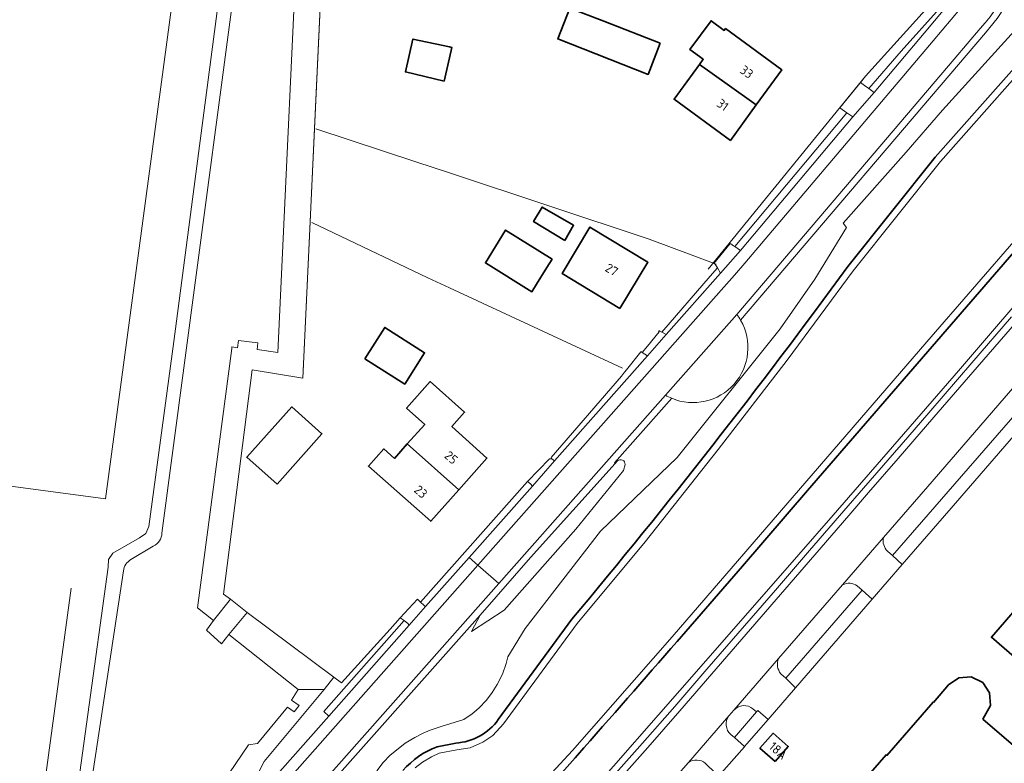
# Model space of a CAD drawing. Extents: x 150256 to 156914, y 461459 to 469481.
# Tile 694 of 731: x 154936 to 155082, y 467731 to 467841. Entities that reach past the tile are written whole.
import ezdxf
from ezdxf.enums import TextEntityAlignment as Align

# ---------------------------------------------------------------- set-up
doc = ezdxf.new("R2010")
doc.units = 0
doc.header["$LTSCALE"] = 0.75
for name, color, linetype, lineweight in [('B-RO-GK-BESCHOEIING-G', 251, 'GK-BESCHOEIING', 35), ('B-RO-GR-GROENVOORZIENING-GV', 251, 'CONTINUOUS', 18), ('B-RO-GR-HAAG-GV', 251, 'CONTINUOUS', 13), ('B-RO-GR-HOUTOPSTAND_LOOF-GV', 251, 'CONTINUOUS', 13), ('B-RO-IE-TERREINAFSCHEIDING_KUNSTMATIG_HEKWERK-G', 251, 'IE-TERREINAFSCHEIDING-KUNSTMATIG', 18), ('B-RO-KW-KUNSTWERK_DUIKER-G', 251, 'CONTINUOUS', 18), ('B-RO-OG-BEBOUWING-GV', 6, 'CONTINUOUS', 35), ('B-RO-OG-BEBOUWING-T18', 1, 'CONTINUOUS', 18), ('B-RO-OG-TERREIN_CULTUURSCHEIDING-GV', 251, 'CONTINUOUS', 18), ('B-RO-OG-WATER_MEER-GV', 251, 'CONTINUOUS', 18), ('B-RO-OG-WATER_SLOOT-GV', 251, 'CONTINUOUS', 18), ('B-RO-VH-VERHARDING_ASFALT-GV', 251, 'CONTINUOUS', 18), ('B-RO-VH-VERHARDING_BETONSTRAATSTEEN-GV', 251, 'CONTINUOUS', 18), ('B-RO-VH-VERHARDING_TEGEL-GV', 251, 'CONTINUOUS', 18)]:
    doc.layers.add(name, color=color, linetype=linetype, lineweight=lineweight)
doc.styles.add('NLCS-ISO-M200-T18', font='NLCS-ISO.ttf', dxfattribs={"height": 360})
doc.linetypes.add('GK-BESCHOEIING', pattern='A,30,-5,[1,NLCS.SHX,S=1,R=0,X=0,Y=0],-5', length=40)
doc.linetypes.add('IE-TERREINAFSCHEIDING-KUNSTMATIG', pattern='A,4,[82,NLCS.SHX,S=0.75,R=90,X=0,Y=0],4,-2', length=10)

msp = doc.modelspace()

# ---------------------------------------------------------------- linework, layer by layer
at = {"layer": 'B-RO-GK-BESCHOEIING-G'}
for points in [[(155071.42, 467792.236), (155098.471, 467823.448), (155120.742, 467848.775)], [(155071.42, 467792.236), (155098.471, 467823.448), (155120.742, 467848.775)], [(155058.939, 467804.033), (155071.887, 467820.213), (155088.977, 467839.507)], [(155058.939, 467804.033), (155071.887, 467820.213), (155088.977, 467839.507)], [(155052.979, 467770.945), (155071.42, 467792.236)], [(155052.979, 467770.945), (155071.42, 467792.236)], [(155043.366, 467759.761), (155052.979, 467770.945)], [(155043.366, 467759.761), (155052.979, 467770.945)], [(155033.7, 467748.622), (155043.366, 467759.761)], [(155033.7, 467748.622), (155043.366, 467759.761)], [(155007.241, 467737.052), (155018.112, 467751.879)], [(155007.241, 467737.052), (155018.112, 467751.879)], [(154998.198, 467733.034), (155000.937, 467733.581)], [(154998.198, 467733.034), (155000.937, 467733.581)]]:
    msp.add_lwpolyline(points, dxfattribs=at)
for points in [[(155018.112, 467751.879, 0.0167021), (155058.939, 467804.033)], [(155018.112, 467751.879, 0.0167021), (155058.939, 467804.033)], [(155018.973, 467731.811, 0.001267), (155033.7, 467748.622)], [(155018.973, 467731.811, 0.001267), (155033.7, 467748.622)], [(155000.937, 467733.581, 0.2245208), (155007.241, 467737.052)], [(155000.937, 467733.581, 0.2245208), (155007.241, 467737.052)], [(154998.198, 467733.034, 0.1270262), (154993.132, 467729.513)], [(154998.198, 467733.034, 0.1270262), (154993.132, 467729.513)], [(155012.763, 467724.837, 0.0028814), (155018.973, 467731.811)], [(155012.763, 467724.837, 0.0028814), (155018.973, 467731.811)]]:
    msp.add_lwpolyline(points, format="xyb", dxfattribs=at)
at = {"layer": 'B-RO-GR-GROENVOORZIENING-GV'}
for points in [[(155070.227, 467838.57), (155075.09, 467844.357)], [(155070.227, 467838.57), (155075.09, 467844.357)], [(155072.503, 467842.23), (155066.843, 467835.887), (155062.041, 467830.382), (155062.843, 467829.783), (155070.227, 467838.57)], [(155072.503, 467842.23), (155066.843, 467835.887), (155062.041, 467830.382), (155062.843, 467829.783), (155070.227, 467838.57)]]:
    msp.add_lwpolyline(points, dxfattribs=at)
for points in [[(155059.68, 467826.169), (155058.828, 467826.767), (155042.222, 467806.992), (155043.065, 467806.441)], [(155059.68, 467826.169), (155058.828, 467826.767), (155042.222, 467806.992), (155043.065, 467806.441)], [(155031.414, 467794.338), (155032.07, 467793.978), (155040.099, 467803.057), (155039.646, 467803.835), (155038.607, 467802.636)], [(155031.414, 467794.338), (155032.07, 467793.978), (155040.099, 467803.057), (155039.646, 467803.835), (155038.607, 467802.636)], [(155028.542, 467791.335), (155028.331, 467791.474), (155028.303, 467791.436), (155026.195, 467788.756), (155025.919, 467788.406), (155025.444, 467787.855), (155015.082, 467775.829), (155015.17, 467775.614), (155015.575, 467775.331), (155029.309, 467790.829)], [(155028.542, 467791.335), (155028.331, 467791.474), (155028.303, 467791.436), (155026.195, 467788.756), (155025.919, 467788.406), (155025.444, 467787.855), (155015.082, 467775.829), (155015.17, 467775.614), (155015.575, 467775.331), (155029.309, 467790.829)], [(154995.708, 467754.432), (154996.263, 467753.939), (154996.456, 467753.768), (155002.919, 467761.045), (155012.282, 467771.586), (155011.996, 467771.918), (155011.534, 467772.25)], [(154995.708, 467754.432), (154996.263, 467753.939), (154996.456, 467753.768), (155002.919, 467761.045), (155012.282, 467771.586), (155011.996, 467771.918), (155011.534, 467772.25)], [(154982.166, 467737.571), (154994.047, 467751.021), (154993.866, 467751.244), (154993.298, 467751.683), (154981.417, 467738.233)], [(154982.166, 467737.571), (154994.047, 467751.021), (154993.866, 467751.244), (154993.298, 467751.683), (154981.417, 467738.233)]]:
    msp.add_lwpolyline(points, close=True, dxfattribs=at)
at = {"layer": 'B-RO-GR-HAAG-GV'}
msp.add_lwpolyline([(155072.503, 467842.23), (155066.843, 467835.887), (155062.041, 467830.382), (155062.843, 467829.783), (155070.227, 467838.57), (155075.09, 467844.357)], dxfattribs=at)
msp.add_lwpolyline([(155072.503, 467842.23), (155066.843, 467835.887), (155062.041, 467830.382), (155062.843, 467829.783), (155070.227, 467838.57), (155075.09, 467844.357)], dxfattribs=at)
for points in [[(155058.828, 467826.767), (155042.222, 467806.992), (155043.065, 467806.441), (155059.68, 467826.169)], [(155058.828, 467826.767), (155042.222, 467806.992), (155043.065, 467806.441), (155059.68, 467826.169)], [(155040.099, 467803.057), (155039.646, 467803.835), (155038.607, 467802.636), (155031.414, 467794.338), (155032.07, 467793.978)], [(155040.099, 467803.057), (155039.646, 467803.835), (155038.607, 467802.636), (155031.414, 467794.338), (155032.07, 467793.978)], [(155029.309, 467790.829), (155028.542, 467791.335), (155028.331, 467791.474), (155028.303, 467791.436), (155026.195, 467788.756), (155025.919, 467788.406), (155025.444, 467787.855), (155015.082, 467775.829), (155015.17, 467775.614), (155015.575, 467775.331)], [(155029.309, 467790.829), (155028.542, 467791.335), (155028.331, 467791.474), (155028.303, 467791.436), (155026.195, 467788.756), (155025.919, 467788.406), (155025.444, 467787.855), (155015.082, 467775.829), (155015.17, 467775.614), (155015.575, 467775.331)], [(154995.708, 467754.432), (154996.263, 467753.939), (154996.456, 467753.768), (155002.919, 467761.045), (155012.282, 467771.586), (155011.996, 467771.918), (155011.534, 467772.25)], [(154995.708, 467754.432), (154996.263, 467753.939), (154996.456, 467753.768), (155002.919, 467761.045), (155012.282, 467771.586), (155011.996, 467771.918), (155011.534, 467772.25)], [(154982.166, 467737.571), (154994.047, 467751.021), (154993.866, 467751.244), (154993.298, 467751.683), (154981.417, 467738.233)], [(154982.166, 467737.571), (154994.047, 467751.021), (154993.866, 467751.244), (154993.298, 467751.683), (154981.417, 467738.233)]]:
    msp.add_lwpolyline(points, close=True, dxfattribs=at)
at = {"layer": 'B-RO-GR-HOUTOPSTAND_LOOF-GV'}
msp.add_lwpolyline([(155024.888, 467775.311), (155024.531, 467774.937), (155012.01, 467761.043), (155004.54, 467752.485), (155003.255, 467750.1), (155008.097, 467753.222), (155018.732, 467765.226), (155025.75, 467773.888), (155025.998, 467774.779)], dxfattribs=at)
msp.add_lwpolyline([(155024.888, 467775.311), (155024.531, 467774.937), (155012.01, 467761.043), (155004.54, 467752.485), (155003.255, 467750.1), (155008.097, 467753.222), (155018.732, 467765.226), (155025.75, 467773.888), (155025.998, 467774.779)], dxfattribs=at)
msp.add_lwpolyline([(155025.998, 467774.779, 0.6773307), (155024.888, 467775.311)], format="xyb", dxfattribs=at)
msp.add_lwpolyline([(155025.998, 467774.779, 0.6773307), (155024.888, 467775.311)], format="xyb", dxfattribs=at)
at = {"layer": 'B-RO-IE-TERREINAFSCHEIDING_KUNSTMATIG_HEKWERK-G'}
for points in [[(154901.015, 467776.128), (154949.127, 467769.677), (154964.181, 467881.708), (154887.869, 467891.934), (154879.394, 467828.626)], [(154901.015, 467776.128), (154949.127, 467769.677), (154964.181, 467881.708), (154887.869, 467891.934), (154879.394, 467828.626)], [(154981.75, 467861.27), (154978.299, 467787.537)], [(154981.75, 467861.27), (154978.299, 467787.537)], [(154995.04, 467819.53), (154980.25, 467824.42)], [(154995.04, 467819.53), (154980.25, 467824.42)], [(155000, 467817.889), (154995.04, 467819.53)], [(155000, 467817.889), (154995.04, 467819.53)], [(155029.56, 467808.11), (155000, 467817.889)], [(155029.56, 467808.11), (155000, 467817.889)], [(154996.79, 467802.37), (154979.66, 467810.54)], [(154996.79, 467802.37), (154979.66, 467810.54)], [(155039.45, 467804.39), (155029.56, 467808.11)], [(155039.45, 467804.39), (155029.56, 467808.11)], [(154996.79, 467802.37), (155000, 467800.884)], [(154996.79, 467802.37), (155000, 467800.884)], [(155000, 467800.884), (155019.43, 467791.89)], [(155000, 467800.884), (155019.43, 467791.89)], [(155019.43, 467791.89), (155025.625, 467789.02)], [(155019.43, 467791.89), (155025.625, 467789.02)], [(154846.506, 467653.103), (154850.095, 467648.259), (154884.492, 467643.564), (154923.677, 467675.894), (154925.61, 467677.768), (154927.5, 467679.891), (154934.896, 467689.305), (154944.034, 467756.485)], [(154846.506, 467653.103), (154850.095, 467648.259), (154884.492, 467643.564), (154923.677, 467675.894), (154925.61, 467677.768), (154927.5, 467679.891), (154934.896, 467689.305), (154944.034, 467756.485)]]:
    msp.add_lwpolyline(points, dxfattribs=at)
at = {"layer": 'B-RO-KW-KUNSTWERK_DUIKER-G'}
msp.add_lwpolyline([(155038.302, 467803.652), (155061.573, 467832.191)], dxfattribs=at)
msp.add_lwpolyline([(155038.302, 467803.652), (155061.573, 467832.191)], dxfattribs=at)
at = {"layer": 'B-RO-OG-BEBOUWING-GV'}
for points in [[(155031.18, 467837.1), (155022.836, 467840.319), (155017.83, 467842.25), (155016.04, 467837.71), (155029.4, 467832.46)], [(155031.18, 467837.1), (155022.836, 467840.319), (155017.83, 467842.25), (155016.04, 467837.71), (155029.4, 467832.46)], [(155036.998, 467833.931), (155041.122, 467831.013), (155045.415, 467827.976), (155049.17, 467833.15), (155040.87, 467839.24), (155040.678, 467838.977), (155038.723, 467840.407), (155035.598, 467836.133), (155037.559, 467834.7)], [(155036.998, 467833.931), (155041.122, 467831.013), (155045.415, 467827.976), (155049.17, 467833.15), (155040.87, 467839.24), (155040.678, 467838.977), (155038.723, 467840.407), (155035.598, 467836.133), (155037.559, 467834.7)], [(154999.213, 467831.481), (155000, 467834.89), (155000.36, 467836.45), (155000, 467836.528), (154994.61, 467837.69), (154993.49, 467832.83)], [(154999.213, 467831.481), (155000, 467834.89), (155000.36, 467836.45), (155000, 467836.528), (154994.61, 467837.69), (154993.49, 467832.83)], [(155045.415, 467827.976), (155041.122, 467831.013), (155036.998, 467833.931), (155033.24, 467828.78), (155041.58, 467822.69)], [(155045.415, 467827.976), (155041.122, 467831.013), (155036.998, 467833.931), (155033.24, 467828.78), (155041.58, 467822.69)], [(155017.073, 467807.917), (155018.37, 467810.147), (155013.719, 467812.852), (155012.459, 467810.703)], [(155017.073, 467807.917), (155018.37, 467810.147), (155013.719, 467812.852), (155012.459, 467810.703)], [(155025.21, 467797.85), (155029.37, 467804.69), (155020.792, 467809.888), (155016.69, 467803.02)], [(155025.21, 467797.85), (155029.37, 467804.69), (155020.792, 467809.888), (155016.69, 467803.02)], [(155012.888, 467801.425), (155014.43, 467803.903), (155015.2, 467805.14), (155008.311, 467809.438), (155005.33, 467804.58), (155012.2, 467800.32)], [(155012.888, 467801.425), (155014.43, 467803.903), (155015.2, 467805.14), (155008.311, 467809.438), (155005.33, 467804.58), (155012.2, 467800.32)], [(154987.494, 467790.422), (154993.402, 467786.677), (154996.34, 467791.293), (154990.426, 467795.047)], [(154987.494, 467790.422), (154993.402, 467786.677), (154996.34, 467791.293), (154990.426, 467795.047)], [(154993.774, 467777.834), (155001.396, 467771.051), (155005.563, 467775.735), (155000.363, 467780.377), (155002.243, 467782.49), (154997.133, 467787.036), (154993.655, 467783.117), (154996.346, 467780.711)], [(154993.774, 467777.834), (155001.396, 467771.051), (155005.563, 467775.735), (155000.363, 467780.377), (155002.243, 467782.49), (154997.133, 467787.036), (154993.655, 467783.117), (154996.346, 467780.711)], [(154974.497, 467771.865), (154981.132, 467779.326), (154976.667, 467783.301), (154970.027, 467775.847)], [(154974.497, 467771.865), (154981.132, 467779.326), (154976.667, 467783.301), (154970.027, 467775.847)], [(155090.316, 467740.446), (155116.761, 467770.999), (155106.64, 467779.761), (155080.195, 467749.219)], [(155090.316, 467740.446), (155116.761, 467770.999), (155106.64, 467779.761), (155080.195, 467749.219)], [(155001.396, 467771.051), (154993.774, 467777.834), (154991.854, 467775.686), (154990.284, 467777.081), (154988.026, 467774.539), (154997.237, 467766.376)], [(155001.396, 467771.051), (154993.774, 467777.834), (154991.854, 467775.686), (154990.284, 467777.081), (154988.026, 467774.539), (154997.237, 467766.376)], [(155061.989, 467717), (155107.62, 467677.523), (155122.909, 467695.198), (155092.657, 467721.365), (155094.622, 467723.643), (155078.952, 467737.137), (155080.077, 467739.134), (155079.937, 467741.009), (155078.919, 467742.554), (155077.216, 467743.373), (155075.359, 467743.221), (155073.861, 467742.178), (155071.614, 467739.602), (155071.567, 467739.639), (155064.736, 467731.742), (155064.62, 467731.842), (155058.085, 467724.276), (155063.867, 467719.17)], [(155061.989, 467717), (155107.62, 467677.523), (155122.909, 467695.198), (155092.657, 467721.365), (155094.622, 467723.643), (155078.952, 467737.137), (155080.077, 467739.134), (155079.937, 467741.009), (155078.919, 467742.554), (155077.216, 467743.373), (155075.359, 467743.221), (155073.861, 467742.178), (155071.614, 467739.602), (155071.567, 467739.639), (155064.736, 467731.742), (155064.62, 467731.842), (155058.085, 467724.276), (155063.867, 467719.17)], [(155048.187, 467730.857), (155050.131, 467733.09), (155047.899, 467735.036), (155045.958, 467732.813)], [(155048.187, 467730.857), (155050.131, 467733.09), (155047.899, 467735.036), (155045.958, 467732.813)]]:
    msp.add_lwpolyline(points, close=True, dxfattribs=at)
at = {"layer": 'B-RO-OG-TERREIN_CULTUURSCHEIDING-GV'}
for points in [[(155043.094, 467796.107), (155079.301, 467838.589), (155081.048, 467840.738), (155082.458, 467842.867), (155083.381, 467844.572), (155084.328, 467846.458), (155085.174, 467848.795), (155085.811, 467850.971), (155086.294, 467853.207), (155086.52, 467855.595), (155086.845, 467869.813), (155086.901, 467889.734), (155086.23, 467910.928)], [(155043.094, 467796.107), (155079.301, 467838.589), (155081.048, 467840.738), (155082.458, 467842.867), (155083.381, 467844.572), (155084.328, 467846.458), (155085.174, 467848.795), (155085.811, 467850.971), (155086.294, 467853.207), (155086.52, 467855.595), (155086.845, 467869.813), (155086.901, 467889.734), (155086.23, 467910.928)], [(155082.458, 467842.867), (155081.048, 467840.738), (155079.301, 467838.589), (155043.094, 467796.107)], [(155082.458, 467842.867), (155081.048, 467840.738), (155079.301, 467838.589), (155043.094, 467796.107)], [(154989.25, 467729.491), (154990.219, 467730.685), (154991.231, 467731.785), (154992.402, 467732.73), (154993.476, 467733.556), (154994.898, 467734.407), (154996.107, 467735.055), (154997.154, 467735.466), (154998.79, 467736.034), (155002.118, 467737.061), (155003.371, 467737.906), (155004.348, 467738.737), (155005.469, 467739.91), (155006.332, 467741.04), (155007.093, 467742.245), (155007.857, 467743.782), (155008.402, 467745.336), (155008.644, 467746.355), (155011.207, 467750.523), (155022.353, 467764.924), (155033.726, 467775.806), (155048.948, 467794.83), (155054.065, 467802.193), (155058.739, 467809.844), (155058.258, 467810.479), (155067.575, 467820.966), (155072.952, 467827.177), (155084.548, 467839.936)], [(154989.25, 467729.491), (154990.219, 467730.685), (154991.231, 467731.785), (154992.402, 467732.73), (154993.476, 467733.556), (154994.898, 467734.407), (154996.107, 467735.055), (154997.154, 467735.466), (154998.79, 467736.034), (155002.118, 467737.061), (155003.371, 467737.906), (155004.348, 467738.737), (155005.469, 467739.91), (155006.332, 467741.04), (155007.093, 467742.245), (155007.857, 467743.782), (155008.402, 467745.336), (155008.644, 467746.355), (155011.207, 467750.523), (155022.353, 467764.924), (155033.726, 467775.806), (155048.948, 467794.83), (155054.065, 467802.193), (155058.739, 467809.844), (155058.258, 467810.479), (155067.575, 467820.966), (155072.952, 467827.177), (155084.548, 467839.936)], [(155078.532, 467839.229), (155074.704, 467834.738), (155042.519, 467796.974)], [(155078.532, 467839.229), (155074.704, 467834.738), (155042.519, 467796.974)], [(155101.789, 467819.432), (155075.326, 467788.629), (155056.781, 467767.287), (155051.703, 467761.469), (155037.238, 467744.95), (155017.978, 467722.989), (155016.739, 467721.595)], [(155101.789, 467819.432), (155075.326, 467788.629), (155056.781, 467767.287), (155051.703, 467761.469), (155037.238, 467744.95), (155017.978, 467722.989), (155016.739, 467721.595)], [(155083.196, 467796.594), (155077.318, 467789.804), (155070.934, 467782.421), (155067.827, 467778.834), (155061.267, 467771.269), (155058.356, 467767.906), (155053.302, 467762.056), (155048.257, 467756.202), (155038.093, 467744.493), (155033.363, 467739.01), (155028.592, 467733.569), (155024.254, 467728.702)], [(155024.254, 467728.702), (155028.592, 467733.569), (155033.363, 467739.01), (155038.093, 467744.493), (155048.257, 467756.202), (155053.302, 467762.056), (155058.356, 467767.906), (155061.267, 467771.269), (155067.827, 467778.834), (155070.934, 467782.421), (155077.318, 467789.804), (155083.196, 467796.594)], [(155083.196, 467796.594), (155077.318, 467789.804), (155070.934, 467782.421), (155067.827, 467778.834), (155061.267, 467771.269), (155058.356, 467767.906), (155053.302, 467762.056), (155048.257, 467756.202), (155038.093, 467744.493), (155033.363, 467739.01), (155028.592, 467733.569), (155024.254, 467728.702)], [(155024.254, 467728.702), (155028.592, 467733.569), (155033.363, 467739.01), (155038.093, 467744.493), (155048.257, 467756.202), (155053.302, 467762.056), (155058.356, 467767.906), (155061.267, 467771.269), (155067.827, 467778.834), (155070.934, 467782.421), (155077.318, 467789.804), (155083.196, 467796.594)], [(155042.519, 467796.974), (155031.966, 467785.022)], [(155042.519, 467796.974), (155031.966, 467785.022)], [(155024.998, 467728.034), (155029.341, 467732.907), (155034.118, 467738.354), (155038.849, 467743.839), (155049.013, 467755.548), (155054.059, 467761.403), (155059.112, 467767.252), (155062.023, 467770.614), (155066.386, 467775.646), (155068.583, 467778.179), (155071.69, 467781.767), (155078.074, 467789.15), (155083.952, 467795.939)], [(155024.998, 467728.034), (155029.341, 467732.907), (155034.118, 467738.354), (155038.849, 467743.839), (155049.013, 467755.548), (155054.059, 467761.403), (155059.112, 467767.252), (155062.023, 467770.614), (155066.386, 467775.646), (155068.583, 467778.179), (155071.69, 467781.767), (155078.074, 467789.15), (155083.952, 467795.939)], [(155088.988, 467792.546), (155070.79, 467771.545), (155064.227, 467763.971)], [(155088.988, 467792.546), (155070.79, 467771.545), (155064.227, 467763.971)], [(155065.563, 467761.307), (155072.822, 467769.656), (155092.252, 467792.003), (155091.497, 467792.659)], [(155065.563, 467761.307), (155072.822, 467769.656), (155092.252, 467792.003), (155091.497, 467792.659)], [(155031.966, 467785.022), (155007.312, 467757.191), (154977.923, 467724.016), (154976.504, 467722.348), (154975.123, 467720.648), (154962.887, 467704.709), (154951.639, 467689.195), (154944.172, 467679.556), (154941.92, 467676.649)], [(155031.966, 467785.022), (155007.312, 467757.191), (154977.923, 467724.016), (154976.504, 467722.348), (154975.123, 467720.648), (154962.887, 467704.709), (154951.639, 467689.195), (154944.172, 467679.556), (154941.92, 467676.649)], [(154885.214, 467625.813), (154933.448, 467666.167), (154935.881, 467668.383), (154938.327, 467670.879), (154940.647, 467673.505), (154942.703, 467676.027), (154952.439, 467688.595), (154963.689, 467704.111), (154975.908, 467720.028), (154977.273, 467721.709), (154978.678, 467723.36), (155004.54, 467752.485), (155012.01, 467761.043), (155024.531, 467774.937), (155024.44, 467775.018), (155032.896, 467784.567)], [(154885.214, 467625.813), (154933.448, 467666.167), (154935.881, 467668.383), (154938.327, 467670.879), (154940.647, 467673.505), (154942.703, 467676.027), (154952.439, 467688.595), (154963.689, 467704.111), (154975.908, 467720.028), (154977.273, 467721.709), (154978.678, 467723.36), (155004.54, 467752.485), (155012.01, 467761.043), (155024.531, 467774.937), (155024.44, 467775.018), (155032.896, 467784.567)], [(155032.896, 467784.567), (155024.44, 467775.018), (155024.531, 467774.937)], [(155032.896, 467784.567), (155024.44, 467775.018), (155024.531, 467774.937)], [(155025.998, 467774.779), (155025.75, 467773.888), (155018.732, 467765.226), (155008.097, 467753.222), (155003.255, 467750.1), (155004.54, 467752.485), (154978.678, 467723.36), (154977.273, 467721.709), (154975.908, 467720.028), (154963.689, 467704.111), (154952.439, 467688.595), (154942.703, 467676.027), (154940.647, 467673.505), (154938.327, 467670.879), (154935.881, 467668.383), (154933.448, 467666.167), (154885.214, 467625.813)], [(155025.998, 467774.779), (155025.75, 467773.888), (155018.732, 467765.226), (155008.097, 467753.222), (155003.255, 467750.1), (155004.54, 467752.485), (154978.678, 467723.36), (154977.273, 467721.709), (154975.908, 467720.028), (154963.689, 467704.111), (154952.439, 467688.595), (154942.703, 467676.027), (154940.647, 467673.505), (154938.327, 467670.879), (154935.881, 467668.383), (154933.448, 467666.167), (154885.214, 467625.813)], [(155024.531, 467774.937), (155024.888, 467775.311)], [(155024.531, 467774.937), (155024.888, 467775.311)], [(155064.808, 467761.963), (155065.563, 467761.307)], [(155064.808, 467761.963), (155065.563, 467761.307)], [(155058.173, 467756.984), (155048.72, 467746.075)], [(155058.173, 467756.984), (155048.72, 467746.075)], [(155049.05, 467743.839), (155049.805, 467743.183), (155061.1, 467756.175), (155060.346, 467756.831)], [(155049.05, 467743.839), (155049.805, 467743.183), (155061.1, 467756.175), (155060.346, 467756.831)], [(155042.098, 467738.434), (155041.419, 467737.65), (155041.37, 467737.586)], [(155042.098, 467738.434), (155041.419, 467737.65), (155041.37, 467737.586)], [(155041.639, 467734.861), (155042.169, 467734.401), (155045.45, 467738.174), (155044.922, 467738.633)], [(155041.639, 467734.861), (155042.169, 467734.401), (155045.45, 467738.174), (155044.922, 467738.633)], [(155035.388, 467730.726), (155033.174, 467728.187)], [(155035.388, 467730.726), (155033.174, 467728.187)]]:
    msp.add_lwpolyline(points, dxfattribs=at)
for points in [[(155085.521, 467855.654, -0.1682042), (155078.532, 467839.229)], [(155085.521, 467855.654, -0.1682042), (155078.532, 467839.229)], [(155043.094, 467796.107, 0.0317228), (155042.519, 467796.974)], [(155042.519, 467796.974, -0.0317228), (155043.094, 467796.107)], [(155043.094, 467796.107, 0.0317228), (155042.519, 467796.974)], [(155042.519, 467796.974, -0.0317228), (155043.094, 467796.107)], [(155043.094, 467796.107, -0.7180066), (155032.896, 467784.567)], [(155032.896, 467784.567, 0.7180066), (155043.094, 467796.107)], [(155043.094, 467796.107, -0.7180066), (155032.896, 467784.567)], [(155032.896, 467784.567, 0.7180066), (155043.094, 467796.107)], [(155032.896, 467784.567, -0.0311029), (155031.966, 467785.022)], [(155031.966, 467785.022, 0.0311029), (155032.896, 467784.567)], [(155032.896, 467784.567, -0.0311029), (155031.966, 467785.022)], [(155031.966, 467785.022, 0.0311029), (155032.896, 467784.567)], [(155024.888, 467775.311, -0.6773307), (155025.998, 467774.779)], [(155024.888, 467775.311, -0.6773307), (155025.998, 467774.779)], [(155064.227, 467763.971, 0.2505593), (155064.808, 467761.963)], [(155064.227, 467763.971, 0.2505593), (155064.808, 467761.963)], [(155060.346, 467756.831, 0.2775141), (155058.173, 467756.984)], [(155060.346, 467756.831, 0.2775141), (155058.173, 467756.984)], [(155048.72, 467746.075, 0.292453), (155049.05, 467743.839)], [(155048.72, 467746.075, 0.292453), (155049.05, 467743.839)], [(155044.922, 467738.633, 0.4146472), (155042.098, 467738.434)], [(155044.922, 467738.633, 0.4146472), (155042.098, 467738.434)], [(155041.37, 467737.586, 0.3981613), (155041.639, 467734.861)], [(155041.37, 467737.586, 0.3981613), (155041.639, 467734.861)], [(155037.856, 467730.587, 0.3342682), (155035.388, 467730.726)], [(155037.856, 467730.587, 0.3342682), (155035.388, 467730.726)]]:
    msp.add_lwpolyline(points, format="xyb", dxfattribs=at)
msp.add_lwpolyline([(154981.467, 467741.482), (154972.598, 467730.855), (154971.426, 467728.554), (154967.87, 467724.287), (154966.072, 467721.986), (154961.344, 467715.92), (154956.492, 467710.44), (154953.982, 467709.226), (154954.428, 467708.036), (154958.45, 467708.638), (154970.019, 467723.672), (154970.783, 467724.586), (154971.497, 467725.541), (154982.166, 467737.571), (154981.417, 467738.233), (154993.298, 467751.683), (154992.71, 467752.081), (154991.247, 467750.428), (154984.011, 467742.48), (154982.892, 467743.307)], close=True, dxfattribs=at)
msp.add_lwpolyline([(154981.467, 467741.482), (154972.598, 467730.855), (154971.426, 467728.554), (154967.87, 467724.287), (154966.072, 467721.986), (154961.344, 467715.92), (154956.492, 467710.44), (154953.982, 467709.226), (154954.428, 467708.036), (154958.45, 467708.638), (154970.019, 467723.672), (154970.783, 467724.586), (154971.497, 467725.541), (154982.166, 467737.571), (154981.417, 467738.233), (154993.298, 467751.683), (154992.71, 467752.081), (154991.247, 467750.428), (154984.011, 467742.48), (154982.892, 467743.307)], close=True, dxfattribs=at)
at = {"layer": 'B-RO-OG-WATER_MEER-GV'}
for points in [[(154972.5, 467877.678), (154957.454, 467764.628)], [(154972.5, 467877.678), (154957.454, 467764.628)], [(154962.474, 467721.819), (154970.255, 467733.323), (154971.594, 467733.533), (154976.028, 467738.888), (154977.032, 467738.177), (154977.795, 467739.138), (154976.656, 467739.933), (154977.601, 467741.518), (154967.376, 467749.645), (154966.281, 467748.237), (154964.063, 467750.253), (154965.109, 467751.682), (154962.752, 467753.58), (154967.8, 467791.91), (154967.826, 467792.163), (154968.669, 467792.029), (154968.793, 467793.105), (154971.648, 467792.774), (154971.58, 467791.789), (154974.6, 467791.349), (154978.026, 467864.043)], [(154962.474, 467721.819), (154970.255, 467733.323), (154971.594, 467733.533), (154976.028, 467738.888), (154977.032, 467738.177), (154977.795, 467739.138), (154976.656, 467739.933), (154977.601, 467741.518), (154967.376, 467749.645), (154966.281, 467748.237), (154964.063, 467750.253), (154965.109, 467751.682), (154962.752, 467753.58), (154967.8, 467791.91), (154967.826, 467792.163), (154968.669, 467792.029), (154968.793, 467793.105), (154971.648, 467792.774), (154971.58, 467791.789), (154974.6, 467791.349), (154978.026, 467864.043)], [(154956.166, 467762.713), (154952.884, 467760.713)], [(154956.166, 467762.713), (154952.884, 467760.713)], [(154951.76, 467759.062), (154945.225, 467715.798), (154945.272, 467715.693)], [(154951.76, 467759.062), (154945.225, 467715.798), (154945.272, 467715.693)]]:
    msp.add_lwpolyline(points, dxfattribs=at)
for points in [[(154957.454, 467764.628, -0.3155882), (154956.166, 467762.713)], [(154957.454, 467764.628, -0.3155882), (154956.166, 467762.713)], [(154952.884, 467760.713, 0.2288557), (154951.76, 467759.062)], [(154952.884, 467760.713, 0.2288557), (154951.76, 467759.062)]]:
    msp.add_lwpolyline(points, format="xyb", dxfattribs=at)
at = {"layer": 'B-RO-OG-WATER_SLOOT-GV'}
for points in [[(154988.869, 467700.779), (155018.221, 467732.47), (155032.948, 467749.281), (155070.664, 467792.891), (155097.674, 467824.055), (155119.991, 467849.435), (155136.424, 467867.156), (155143.217, 467874.243), (155155.819, 467886.962), (155163.619, 467894.585), (155177.409, 467907.709), (155200.423, 467929.466), (155221.629, 467949.491), (155261.613, 467987.127), (155250.433, 467999.127), (155241.014, 467987.967), (155239.807, 467983.24)], [(154988.869, 467700.779), (155018.221, 467732.47), (155032.948, 467749.281), (155070.664, 467792.891), (155097.674, 467824.055), (155119.991, 467849.435), (155136.424, 467867.156), (155143.217, 467874.243), (155155.819, 467886.962), (155163.619, 467894.585), (155177.409, 467907.709), (155200.423, 467929.466), (155221.629, 467949.491), (155261.613, 467987.127), (155250.433, 467999.127), (155241.014, 467987.967), (155239.807, 467983.24)], [(155164.315, 467893.867), (155171.177, 467900.455), (155178.096, 467906.982), (155222.316, 467948.764), (155261.952, 467986.073), (155262.686, 467985.976), (155267.137, 467985.385), (155268.667, 467983.43), (155269.396, 467984.122), (155267.674, 467986.322), (155261.613, 467987.127), (155221.629, 467949.491), (155200.423, 467929.466), (155177.409, 467907.709), (155163.619, 467894.585), (155155.819, 467886.962), (155143.217, 467874.243), (155136.424, 467867.156), (155119.991, 467849.435), (155097.674, 467824.055), (155070.664, 467792.891), (155032.948, 467749.281), (155018.221, 467732.47), (154988.869, 467700.779)], [(155164.315, 467893.867), (155171.177, 467900.455), (155178.096, 467906.982), (155222.316, 467948.764), (155261.952, 467986.073), (155262.686, 467985.976), (155267.137, 467985.385), (155268.667, 467983.43), (155269.396, 467984.122), (155267.674, 467986.322), (155261.613, 467987.127), (155221.629, 467949.491), (155200.423, 467929.466), (155177.409, 467907.709), (155163.619, 467894.585), (155155.819, 467886.962), (155143.217, 467874.243), (155136.424, 467867.156), (155119.991, 467849.435), (155097.674, 467824.055), (155070.664, 467792.891), (155032.948, 467749.281), (155018.221, 467732.47), (154988.869, 467700.779)], [(154994.925, 467729.921), (154996.006, 467730.768), (154997.329, 467731.551), (154998.504, 467732.075), (155001.111, 467732.596), (155003.062, 467732.898), (155004.957, 467733.726), (155006.418, 467734.684), (155008.014, 467736.415), (155018.901, 467751.263), (155028.944, 467763.351), (155039.748, 467776.998), (155049.972, 467790.199), (155059.732, 467803.423), (155072.652, 467819.569), (155089.764, 467838.887), (155091.07, 467840.759), (155091.867, 467842.485), (155092.359, 467844.073), (155092.833, 467846.519), (155092.769, 467850.244), (155091.723, 467909.132), (155090.717, 467909.461), (155091.831, 467846.606)], [(154994.925, 467729.921), (154996.006, 467730.768), (154997.329, 467731.551), (154998.504, 467732.075), (155001.111, 467732.596), (155003.062, 467732.898), (155004.957, 467733.726), (155006.418, 467734.684), (155008.014, 467736.415), (155018.901, 467751.263), (155028.944, 467763.351), (155039.748, 467776.998), (155049.972, 467790.199), (155059.732, 467803.423), (155072.652, 467819.569), (155089.764, 467838.887), (155091.07, 467840.759), (155091.867, 467842.485), (155092.359, 467844.073), (155092.833, 467846.519), (155092.769, 467850.244), (155091.723, 467909.132), (155090.717, 467909.461), (155091.831, 467846.606)], [(155157.385, 467904.165), (155089.764, 467838.887), (155072.652, 467819.569), (155059.732, 467803.423), (155049.972, 467790.199), (155039.748, 467776.998), (155028.944, 467763.351), (155018.901, 467751.263), (155008.014, 467736.415), (155006.418, 467734.684), (155004.957, 467733.726), (155003.062, 467732.898), (155001.111, 467732.596), (154998.504, 467732.075), (154997.329, 467731.551), (154996.006, 467730.768), (154994.925, 467729.921)], [(155157.385, 467904.165), (155089.764, 467838.887), (155072.652, 467819.569), (155059.732, 467803.423), (155049.972, 467790.199), (155039.748, 467776.998), (155028.944, 467763.351), (155018.901, 467751.263), (155008.014, 467736.415), (155006.418, 467734.684), (155004.957, 467733.726), (155003.062, 467732.898), (155001.111, 467732.596), (154998.504, 467732.075), (154997.329, 467731.551), (154996.006, 467730.768), (154994.925, 467729.921)], [(154973.795, 467878.661), (155000, 467875.085), (155043.756, 467869.113), (155059.803, 467867.286), (155057.895, 467869.528), (155046.405, 467870.949), (155000, 467877.322), (154972.8, 467881.057), (154971.352, 467880.719), (154970.595, 467879.439), (154959.25, 467792.967), (154955.516, 467765.598), (154955.106, 467764.548), (154954.168, 467763.925), (154950.224, 467761.673), (154949.574, 467760.724), (154949.518, 467759.575), (154943.493, 467716.036)], [(154973.795, 467878.661), (155000, 467875.085), (155043.756, 467869.113), (155059.803, 467867.286), (155057.895, 467869.528), (155046.405, 467870.949), (155000, 467877.322), (154972.8, 467881.057), (154971.352, 467880.719), (154970.595, 467879.439), (154959.25, 467792.967), (154955.516, 467765.598), (154955.106, 467764.548), (154954.168, 467763.925), (154950.224, 467761.673), (154949.574, 467760.724), (154949.518, 467759.575), (154943.493, 467716.036)], [(154957.454, 467764.628), (154972.5, 467877.678)], [(154957.454, 467764.628), (154972.5, 467877.678)], [(154978.026, 467864.043), (154974.6, 467791.349), (154971.58, 467791.789), (154971.648, 467792.774), (154968.793, 467793.105), (154968.669, 467792.029), (154967.826, 467792.163), (154967.8, 467791.91), (154962.752, 467753.58), (154965.109, 467751.682), (154967.623, 467754.842), (154966.591, 467755.604), (154970.807, 467788.792), (154978.299, 467787.537), (154979.382, 467810.673), (154980.029, 467824.493), (154981.213, 467849.802)], [(154978.026, 467864.043), (154974.6, 467791.349), (154971.58, 467791.789), (154971.648, 467792.774), (154968.793, 467793.105), (154968.669, 467792.029), (154967.826, 467792.163), (154967.8, 467791.91), (154962.752, 467753.58), (154965.109, 467751.682), (154967.623, 467754.842), (154966.591, 467755.604), (154970.807, 467788.792), (154978.299, 467787.537), (154979.382, 467810.673), (154980.029, 467824.493), (154981.213, 467849.802)], [(155078.553, 467856.493), (155078.492, 467855.704), (155078.478, 467855.528), (155078.368, 467854.4), (155077.917, 467852.604), (155077.542, 467851.301), (155076.905, 467849.805), (155076.138, 467848.432), (155075.073, 467847.177), (155061.573, 467832.191), (155060.831, 467831.287), (155061.443, 467830.829), (155062.041, 467830.382), (155066.843, 467835.887), (155072.503, 467842.23)], [(155078.553, 467856.493), (155078.492, 467855.704), (155078.478, 467855.528), (155078.368, 467854.4), (155077.917, 467852.604), (155077.542, 467851.301), (155076.905, 467849.805), (155076.138, 467848.432), (155075.073, 467847.177), (155061.573, 467832.191), (155060.831, 467831.287), (155061.443, 467830.829), (155062.041, 467830.382), (155066.843, 467835.887), (155072.503, 467842.23)], [(155120.742, 467848.775), (155098.471, 467823.448), (155071.42, 467792.236), (155052.979, 467770.945), (155043.366, 467759.761), (155033.7, 467748.622)], [(155033.7, 467748.622), (155043.366, 467759.761), (155052.979, 467770.945), (155071.42, 467792.236), (155098.471, 467823.448), (155120.742, 467848.775)], [(155120.742, 467848.775), (155098.471, 467823.448), (155071.42, 467792.236), (155052.979, 467770.945), (155043.366, 467759.761), (155033.7, 467748.622)], [(155033.7, 467748.622), (155043.366, 467759.761), (155052.979, 467770.945), (155071.42, 467792.236), (155098.471, 467823.448), (155120.742, 467848.775)], [(155084.548, 467839.936), (155072.952, 467827.177), (155067.575, 467820.966), (155058.258, 467810.479), (155058.739, 467809.844), (155054.065, 467802.193), (155048.948, 467794.83), (155033.726, 467775.806), (155022.353, 467764.924), (155011.207, 467750.523), (155008.644, 467746.355), (155008.402, 467745.336), (155007.857, 467743.782), (155007.093, 467742.245), (155006.332, 467741.04), (155005.469, 467739.91), (155004.348, 467738.737), (155003.371, 467737.906), (155002.118, 467737.061), (154998.79, 467736.034), (154997.154, 467735.466), (154996.107, 467735.055), (154994.898, 467734.407), (154993.476, 467733.556), (154992.402, 467732.73), (154991.231, 467731.785), (154990.219, 467730.685), (154989.25, 467729.491)], [(155084.548, 467839.936), (155072.952, 467827.177), (155067.575, 467820.966), (155058.258, 467810.479), (155058.739, 467809.844), (155054.065, 467802.193), (155048.948, 467794.83), (155033.726, 467775.806), (155022.353, 467764.924), (155011.207, 467750.523), (155008.644, 467746.355), (155008.402, 467745.336), (155007.857, 467743.782), (155007.093, 467742.245), (155006.332, 467741.04), (155005.469, 467739.91), (155004.348, 467738.737), (155003.371, 467737.906), (155002.118, 467737.061), (154998.79, 467736.034), (154997.154, 467735.466), (154996.107, 467735.055), (154994.898, 467734.407), (154993.476, 467733.556), (154992.402, 467732.73), (154991.231, 467731.785), (154990.219, 467730.685), (154989.25, 467729.491)], [(155058.939, 467804.033), (155071.887, 467820.213), (155088.977, 467839.507)], [(155088.977, 467839.507), (155071.887, 467820.213), (155058.939, 467804.033)], [(155058.939, 467804.033), (155071.887, 467820.213), (155088.977, 467839.507)], [(155088.977, 467839.507), (155071.887, 467820.213), (155058.939, 467804.033)], [(155016.739, 467721.595), (155017.978, 467722.989), (155037.238, 467744.95), (155051.703, 467761.469), (155056.781, 467767.287), (155075.326, 467788.629), (155101.789, 467819.432)], [(155016.739, 467721.595), (155017.978, 467722.989), (155037.238, 467744.95), (155051.703, 467761.469), (155056.781, 467767.287), (155075.326, 467788.629), (155101.789, 467819.432)], [(154952.884, 467760.713), (154956.166, 467762.713)], [(154952.884, 467760.713), (154956.166, 467762.713)], [(154945.272, 467715.693), (154945.225, 467715.798), (154951.76, 467759.062)], [(154945.272, 467715.693), (154945.225, 467715.798), (154951.76, 467759.062)], [(155007.241, 467737.052), (155018.112, 467751.879)], [(155018.112, 467751.879), (155007.241, 467737.052)], [(155007.241, 467737.052), (155018.112, 467751.879)], [(155018.112, 467751.879), (155007.241, 467737.052)], [(154998.198, 467733.034), (155000.937, 467733.581)], [(155000.937, 467733.581), (154998.198, 467733.034)], [(154998.198, 467733.034), (155000.937, 467733.581)], [(155000.937, 467733.581), (154998.198, 467733.034)]]:
    msp.add_lwpolyline(points, dxfattribs=at)
for points in [[(155018.112, 467751.879, 0.0167021), (155058.939, 467804.033)], [(155058.939, 467804.033, -0.0167021), (155018.112, 467751.879)], [(155018.112, 467751.879, 0.0167021), (155058.939, 467804.033)], [(155058.939, 467804.033, -0.0167021), (155018.112, 467751.879)], [(154956.166, 467762.713, 0.3155882), (154957.454, 467764.628)], [(154956.166, 467762.713, 0.3155882), (154957.454, 467764.628)], [(154951.76, 467759.062, -0.2288557), (154952.884, 467760.713)], [(154951.76, 467759.062, -0.2288557), (154952.884, 467760.713)], [(155033.7, 467748.622, -0.001267), (155018.973, 467731.811)], [(155018.973, 467731.811, 0.001267), (155033.7, 467748.622)], [(155033.7, 467748.622, -0.001267), (155018.973, 467731.811)], [(155018.973, 467731.811, 0.001267), (155033.7, 467748.622)], [(155000.937, 467733.581, 0.2245208), (155007.241, 467737.052)], [(155007.241, 467737.052, -0.2245208), (155000.937, 467733.581)], [(155000.937, 467733.581, 0.2245208), (155007.241, 467737.052)], [(155007.241, 467737.052, -0.2245208), (155000.937, 467733.581)], [(154993.132, 467729.513, -0.1270262), (154998.198, 467733.034)], [(154998.198, 467733.034, 0.1270262), (154993.132, 467729.513)], [(154993.132, 467729.513, -0.1270262), (154998.198, 467733.034)], [(154998.198, 467733.034, 0.1270262), (154993.132, 467729.513)], [(155018.973, 467731.811, -0.0028814), (155012.763, 467724.837)], [(155012.763, 467724.837, 0.0028814), (155018.973, 467731.811)], [(155018.973, 467731.811, -0.0028814), (155012.763, 467724.837)], [(155012.763, 467724.837, 0.0028814), (155018.973, 467731.811)]]:
    msp.add_lwpolyline(points, format="xyb", dxfattribs=at)
for points in [[(154970.067, 467752.876), (154967.623, 467754.842), (154965.109, 467751.682), (154964.063, 467750.253), (154966.281, 467748.237), (154967.376, 467749.645)], [(154970.067, 467752.876), (154967.623, 467754.842), (154965.109, 467751.682), (154964.063, 467750.253), (154966.281, 467748.237), (154967.376, 467749.645)], [(154967.376, 467749.645), (154977.601, 467741.518), (154981.467, 467741.482), (154982.892, 467743.307), (154970.067, 467752.876)], [(154967.376, 467749.645), (154977.601, 467741.518), (154981.467, 467741.482), (154982.892, 467743.307), (154970.067, 467752.876)], [(154953.723, 467709.918), (154953.982, 467709.226), (154956.492, 467710.44), (154961.344, 467715.92), (154966.072, 467721.986), (154967.87, 467724.287), (154971.426, 467728.554), (154972.598, 467730.855), (154981.467, 467741.482), (154977.601, 467741.518), (154976.656, 467739.933), (154977.795, 467739.138), (154977.032, 467738.177), (154976.028, 467738.888), (154971.594, 467733.533), (154970.255, 467733.323), (154962.474, 467721.819), (154961.177, 467721.986), (154959.587, 467719.476), (154960.215, 467718.095)], [(154953.723, 467709.918), (154953.982, 467709.226), (154956.492, 467710.44), (154961.344, 467715.92), (154966.072, 467721.986), (154967.87, 467724.287), (154971.426, 467728.554), (154972.598, 467730.855), (154981.467, 467741.482), (154977.601, 467741.518), (154976.656, 467739.933), (154977.795, 467739.138), (154977.032, 467738.177), (154976.028, 467738.888), (154971.594, 467733.533), (154970.255, 467733.323), (154962.474, 467721.819), (154961.177, 467721.986), (154959.587, 467719.476), (154960.215, 467718.095)]]:
    msp.add_lwpolyline(points, close=True, dxfattribs=at)
at = {"layer": 'B-RO-VH-VERHARDING_ASFALT-GV'}
for points in [[(155083.952, 467795.939), (155078.074, 467789.15), (155071.69, 467781.767), (155068.583, 467778.179), (155066.386, 467775.646), (155062.023, 467770.614), (155059.112, 467767.252), (155054.059, 467761.403), (155049.013, 467755.548), (155038.849, 467743.839), (155034.118, 467738.354), (155029.341, 467732.907), (155024.998, 467728.034)], [(155083.952, 467795.939), (155078.074, 467789.15), (155071.69, 467781.767), (155068.583, 467778.179), (155066.386, 467775.646), (155062.023, 467770.614), (155059.112, 467767.252), (155054.059, 467761.403), (155049.013, 467755.548), (155038.849, 467743.839), (155034.118, 467738.354), (155029.341, 467732.907), (155024.998, 467728.034)], [(155033.174, 467728.187), (155035.388, 467730.726), (155041.37, 467737.586), (155041.419, 467737.65), (155042.098, 467738.434), (155048.72, 467746.075), (155058.173, 467756.984), (155064.227, 467763.971), (155070.79, 467771.545), (155088.988, 467792.546)], [(155033.174, 467728.187), (155035.388, 467730.726), (155041.37, 467737.586), (155041.419, 467737.65), (155042.098, 467738.434), (155048.72, 467746.075), (155058.173, 467756.984), (155064.227, 467763.971), (155070.79, 467771.545), (155088.988, 467792.546)]]:
    msp.add_lwpolyline(points, dxfattribs=at)
at = {"layer": 'B-RO-VH-VERHARDING_BETONSTRAATSTEEN-GV'}
for points in [[(155078.532, 467839.229, 0.1682042), (155085.521, 467855.654)], [(155078.532, 467839.229, 0.1682042), (155085.521, 467855.654)], [(155064.808, 467761.963, -0.2505593), (155064.227, 467763.971)], [(155064.808, 467761.963, -0.2505593), (155064.227, 467763.971)], [(155058.173, 467756.984, -0.2775141), (155060.346, 467756.831)], [(155058.173, 467756.984, -0.2775141), (155060.346, 467756.831)], [(155049.05, 467743.839, -0.292453), (155048.72, 467746.075)], [(155049.05, 467743.839, -0.292453), (155048.72, 467746.075)], [(155042.098, 467738.434, -0.4146472), (155044.922, 467738.633)], [(155042.098, 467738.434, -0.4146472), (155044.922, 467738.633)], [(155041.639, 467734.861, -0.3981613), (155041.37, 467737.586)], [(155041.639, 467734.861, -0.3981613), (155041.37, 467737.586)], [(155035.388, 467730.726, -0.3342682), (155037.856, 467730.587)], [(155035.388, 467730.726, -0.3342682), (155037.856, 467730.587)]]:
    msp.add_lwpolyline(points, format="xyb", dxfattribs=at)
for points in [[(155075.582, 467842.177), (155071.559, 467837.429), (155043.69, 467804.54), (155042.167, 467802.77), (155040.625, 467801.015), (155004.22, 467759.904), (155007.312, 467757.191), (155031.966, 467785.022), (155042.519, 467796.974), (155074.704, 467834.738), (155078.532, 467839.229)], [(155075.582, 467842.177), (155071.559, 467837.429), (155043.69, 467804.54), (155042.167, 467802.77), (155040.625, 467801.015), (155004.22, 467759.904), (155007.312, 467757.191), (155031.966, 467785.022), (155042.519, 467796.974), (155074.704, 467834.738), (155078.532, 467839.229)], [(155064.227, 467763.971), (155058.173, 467756.984)], [(155064.227, 467763.971), (155058.173, 467756.984)], [(155067.006, 467759.981), (155065.563, 467761.307), (155064.808, 467761.963)], [(155067.006, 467759.981), (155065.563, 467761.307), (155064.808, 467761.963)], [(154941.92, 467676.649), (154944.172, 467679.556), (154951.639, 467689.195), (154962.887, 467704.709), (154975.123, 467720.648), (154976.504, 467722.348), (154977.923, 467724.016), (155007.312, 467757.191), (155004.22, 467759.904), (154973.705, 467725.446), (154972.74, 467724.299), (154971.818, 467723.117), (154959.286, 467707), (154958.182, 467705.503), (154945.392, 467688.028), (154940.969, 467682.366), (154937.475, 467677.894)], [(154941.92, 467676.649), (154944.172, 467679.556), (154951.639, 467689.195), (154962.887, 467704.709), (154975.123, 467720.648), (154976.504, 467722.348), (154977.923, 467724.016), (155007.312, 467757.191), (155004.22, 467759.904), (154973.705, 467725.446), (154972.74, 467724.299), (154971.818, 467723.117), (154959.286, 467707), (154958.182, 467705.503), (154945.392, 467688.028), (154940.969, 467682.366), (154937.475, 467677.894)], [(155060.346, 467756.831), (155061.1, 467756.175), (155062.553, 467754.842), (155067.006, 467759.981)], [(155060.346, 467756.831), (155061.1, 467756.175), (155062.553, 467754.842), (155067.006, 467759.981)], [(155048.72, 467746.075), (155042.098, 467738.434)], [(155048.72, 467746.075), (155042.098, 467738.434)], [(155044.922, 467738.633), (155045.45, 467738.174), (155045.647, 467738.401), (155047.165, 467737.081), (155051.225, 467741.766), (155049.805, 467743.183), (155049.05, 467743.839)], [(155044.922, 467738.633), (155045.45, 467738.174), (155045.647, 467738.401), (155047.165, 467737.081), (155051.225, 467741.766), (155049.805, 467743.183), (155049.05, 467743.839)], [(155041.37, 467737.586), (155035.388, 467730.726)], [(155041.37, 467737.586), (155035.388, 467730.726)], [(155037.856, 467730.587), (155038.372, 467730.063), (155039.854, 467728.719), (155043.658, 467733.04), (155043.68, 467733.065), (155042.169, 467734.401)], [(155037.856, 467730.587), (155038.372, 467730.063), (155039.854, 467728.719), (155043.658, 467733.04), (155043.68, 467733.065), (155042.169, 467734.401)], [(155042.169, 467734.401), (155041.639, 467734.861)], [(155042.169, 467734.401), (155041.639, 467734.861)]]:
    msp.add_lwpolyline(points, dxfattribs=at)
for points in [[(155057.778, 467827.537), (155058.828, 467826.767), (155059.68, 467826.169), (155062.843, 467829.783), (155062.041, 467830.382), (155061.443, 467830.829), (155060.831, 467831.287)], [(155057.778, 467827.537), (155058.828, 467826.767), (155059.68, 467826.169), (155062.843, 467829.783), (155062.041, 467830.382), (155061.443, 467830.829), (155060.831, 467831.287)], [(155042.222, 467806.992), (155042.039, 467807.112), (155041.638, 467807.389), (155041.554, 467807.444), (155039.137, 467804.508), (155039.287, 467804.451), (155039.646, 467803.835), (155040.099, 467803.057), (155043.065, 467806.441)], [(155042.222, 467806.992), (155042.039, 467807.112), (155041.638, 467807.389), (155041.554, 467807.444), (155039.137, 467804.508), (155039.287, 467804.451), (155039.646, 467803.835), (155040.099, 467803.057), (155043.065, 467806.441)], [(155029.309, 467790.829), (155032.07, 467793.978), (155031.414, 467794.338), (155031.127, 467794.496), (155031.066, 467794.529), (155031.06, 467794.532), (155030.965, 467794.417), (155031.027, 467794.373), (155029.296, 467792.257), (155028.542, 467791.335)], [(155029.309, 467790.829), (155032.07, 467793.978), (155031.414, 467794.338), (155031.127, 467794.496), (155031.066, 467794.529), (155031.06, 467794.532), (155030.965, 467794.417), (155031.027, 467794.373), (155029.296, 467792.257), (155028.542, 467791.335)], [(155093.635, 467790.716), (155092.252, 467792.003), (155072.822, 467769.656), (155065.563, 467761.307), (155067.006, 467759.981), (155074.242, 467768.333)], [(155093.635, 467790.716), (155092.252, 467792.003), (155072.822, 467769.656), (155065.563, 467761.307), (155067.006, 467759.981), (155074.242, 467768.333)], [(155015.575, 467775.331), (155015.17, 467775.614), (155014.822, 467775.592), (155011.534, 467772.25), (155011.996, 467771.918), (155012.282, 467771.586)], [(155015.575, 467775.331), (155015.17, 467775.614), (155014.822, 467775.592), (155011.534, 467772.25), (155011.996, 467771.918), (155012.282, 467771.586)], [(155049.805, 467743.183), (155051.225, 467741.766), (155062.553, 467754.842), (155061.1, 467756.175)], [(155049.805, 467743.183), (155051.225, 467741.766), (155062.553, 467754.842), (155061.1, 467756.175)], [(154993.298, 467751.683), (154993.866, 467751.244), (154994.047, 467751.021), (154996.456, 467753.768), (154996.263, 467753.939), (154995.708, 467754.432), (154995.303, 467754.856), (154992.71, 467752.081)], [(154993.298, 467751.683), (154993.866, 467751.244), (154994.047, 467751.021), (154996.456, 467753.768), (154996.263, 467753.939), (154995.708, 467754.432), (154995.303, 467754.856), (154992.71, 467752.081)], [(155047.165, 467737.081), (155045.647, 467738.401), (155045.45, 467738.174), (155042.169, 467734.401), (155043.68, 467733.065), (155044.019, 467733.45)], [(155047.165, 467737.081), (155045.647, 467738.401), (155045.45, 467738.174), (155042.169, 467734.401), (155043.68, 467733.065), (155044.019, 467733.45)]]:
    msp.add_lwpolyline(points, close=True, dxfattribs=at)
at = {"layer": 'B-RO-VH-VERHARDING_TEGEL-GV'}
for points in [[(155075.09, 467844.357), (155070.227, 467838.57), (155062.843, 467829.783), (155059.68, 467826.169), (155043.065, 467806.441), (155040.099, 467803.057), (155032.07, 467793.978), (155029.309, 467790.829), (155015.575, 467775.331), (155012.282, 467771.586), (155002.919, 467761.045), (155004.22, 467759.904), (155040.625, 467801.015), (155042.167, 467802.77), (155043.69, 467804.54), (155071.559, 467837.429), (155075.582, 467842.177)], [(155075.09, 467844.357), (155070.227, 467838.57), (155062.843, 467829.783), (155059.68, 467826.169), (155043.065, 467806.441), (155040.099, 467803.057), (155032.07, 467793.978), (155029.309, 467790.829), (155015.575, 467775.331), (155012.282, 467771.586), (155002.919, 467761.045), (155004.22, 467759.904), (155040.625, 467801.015), (155042.167, 467802.77), (155043.69, 467804.54), (155071.559, 467837.429), (155075.582, 467842.177)], [(154930.248, 467677.985), (154936.422, 467686.354), (154949.598, 467704.215), (154950.766, 467705.721), (154959.286, 467707), (154971.818, 467723.117), (154972.74, 467724.299), (154973.705, 467725.446), (155004.22, 467759.904), (155002.919, 467761.045), (154996.456, 467753.768), (154994.047, 467751.021), (154982.166, 467737.571), (154971.497, 467725.541), (154970.783, 467724.586), (154970.019, 467723.672), (154958.45, 467708.638), (154954.428, 467708.036), (154952.205, 467707.704), (154949.64, 467707.32), (154935.769, 467688.289), (154935.164, 467687.459)], [(154930.248, 467677.985), (154936.422, 467686.354), (154949.598, 467704.215), (154950.766, 467705.721), (154959.286, 467707), (154971.818, 467723.117), (154972.74, 467724.299), (154973.705, 467725.446), (155004.22, 467759.904), (155002.919, 467761.045), (154996.456, 467753.768), (154994.047, 467751.021), (154982.166, 467737.571), (154971.497, 467725.541), (154970.783, 467724.586), (154970.019, 467723.672), (154958.45, 467708.638), (154954.428, 467708.036), (154952.205, 467707.704), (154949.64, 467707.32), (154935.769, 467688.289), (154935.164, 467687.459)]]:
    msp.add_lwpolyline(points, dxfattribs=at)

# ---------------------------------------------------------------- texts
at = {"layer": 'B-RO-OG-BEBOUWING-T18', "style": 'NLCS-ISO-M200-T18'}
for s, rotation, p in [('33', 324, (155043.995, 467832.829)), ('33', 324, (155043.995, 467832.829)), ('31', 324, (155040.457, 467827.953)), ('31', 324, (155040.457, 467827.953)), ('27', 328.7, (155024.015, 467803.584)), ('27', 328.7, (155024.015, 467803.584)), ('25', 318.3, (155000.27, 467775.803)), ('25', 318.3, (155000.27, 467775.803)), ('23', 318.3, (154995.774, 467770.749)), ('23', 318.3, (154995.774, 467770.749)), ('18A', 319, (155048.64, 467732.46)), ('18A', 319, (155048.64, 467732.46))]:
    msp.add_text(s, height=1.35, rotation=rotation, dxfattribs=at).set_placement(p, align=Align.MIDDLE)

doc.saveas('drawing.dxf')
